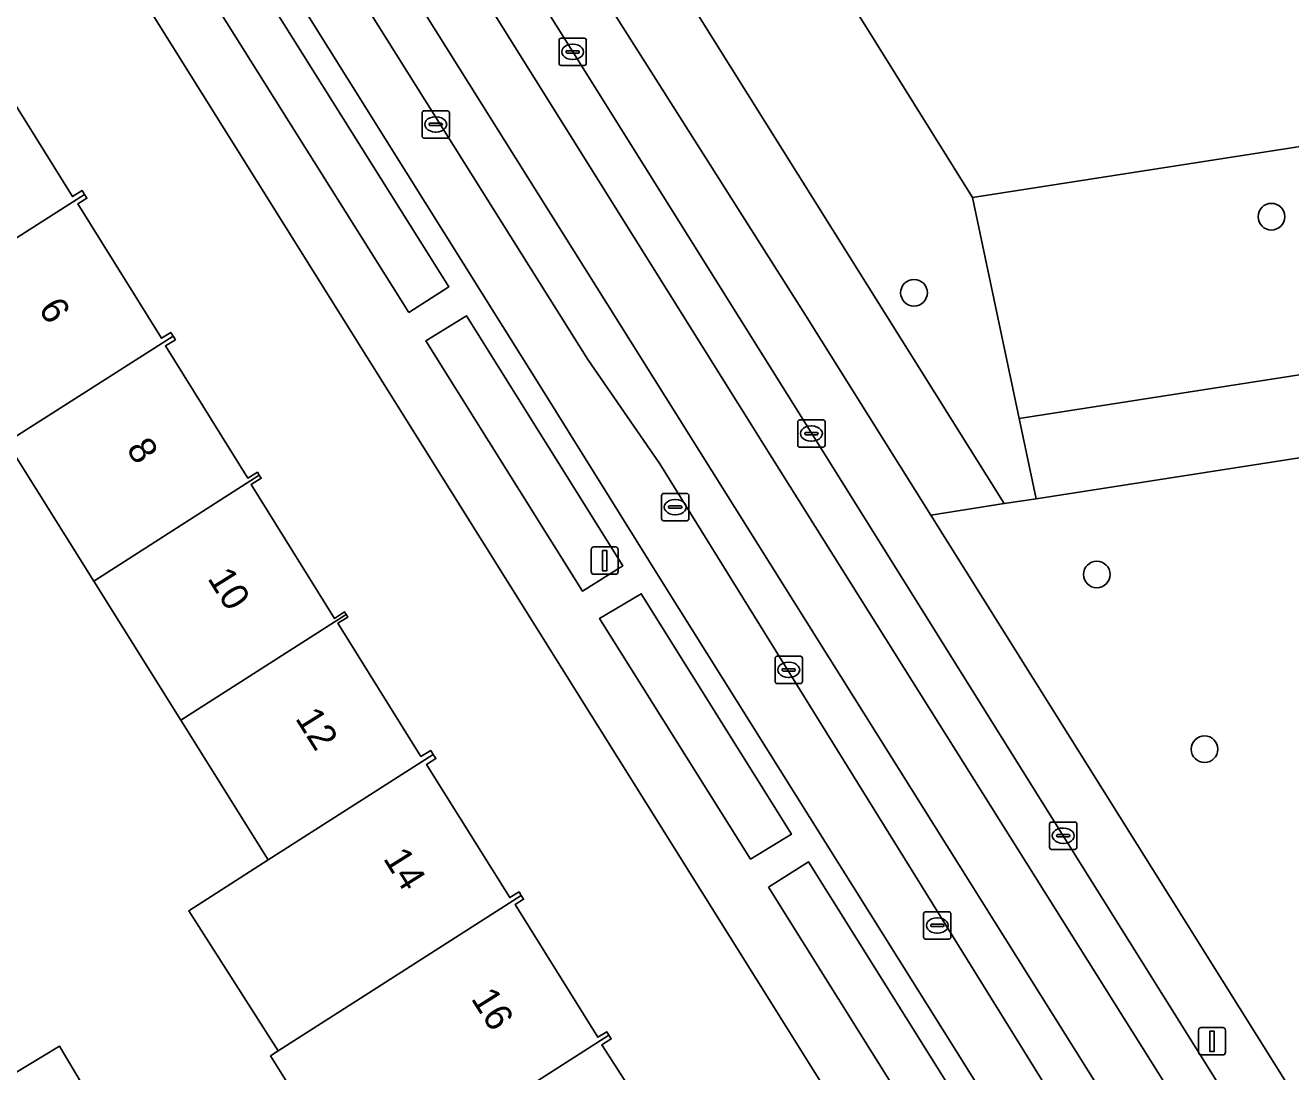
# Model space of a CAD drawing. Extents: x 160077 to 160948, y 386481 to 387498.
# Drawn here: x 160378.03 to 160424.4, y 387078.43 to 387116.77 of the extents above; entities that cross this region are included whole.
import ezdxf

# ---------------------------------------------------------------- set-up
doc = ezdxf.new("R2010")
doc.units = 0
for name, color, linetype in [('IMGEO_Boom', 7, 'Continuous'), ('IMGEO_Erf', 7, 'Continuous'), ('IMGEO_Groenvoorziening', 7, 'Continuous'), ('IMGEO_Kolk', 7, 'Continuous'), ('IMGEO_Lichtmast', 7, 'Continuous'), ('IMGEO_Pand', 7, 'Continuous'), ('IMGEO_Pand_nummerreeks', 7, 'Continuous'), ('IMGEO_Parkeervlak_open', 7, 'Continuous'), ('IMGEO_Rijbaan_lokaal_gesloten', 7, 'Continuous'), ('IMGEO_Rijbaan_lokaal_open', 7, 'Continuous'), ('IMGEO_Rioolput', 7, 'Continuous'), ('IMGEO_Voetpad_open', 7, 'Continuous')]:
    doc.layers.add(name, color=color, linetype=linetype)

msp = doc.modelspace()

# ---------------------------------------------------------------- linework, layer by layer
at = {"layer": 'IMGEO_Boom'}
for centre in [(160423.692, 387109.754), (160410.595, 387106.967), (160417.293, 387096.645), (160421.241, 387090.241)]:
    msp.add_circle(centre, 0.489, dxfattribs=at)
at = {"layer": 'IMGEO_Erf'}
for points in [[(160389.598, 387150.682), (160389.931, 387148.86), (160390.592, 387146.738), (160392.013, 387143.711), (160406.951, 387119.747), (160406.038, 387125.066), (160409.218, 387125.612), (160410.167, 387120.084), (160407.072, 387119.553), (160412.74, 387110.46), (160432.671, 387113.564), (160452.281, 387116.619), (160452.082, 387117.899), (160451.862, 387119.314), (160440.112, 387194.954)], [(160421.163, 387055.706), (160378.372, 387124.087), (160356.736, 387110.548), (160364.251, 387098.538), (160366.446, 387099.848), (160368.671, 387096.119), (160370.707, 387092.706), (160368.702, 387091.51), (160370.636, 387088.271), (160372.867, 387089.602), (160375.092, 387085.873), (160377.128, 387082.46), (160375.049, 387081.22), (160377.05, 387078.023), (160379.287, 387079.358), (160381.512, 387075.629)], [(160376.736, 387115.341), (160379.761, 387110.492), (160380.116, 387110.713), (160380.203, 387110.573), (160380.291, 387110.431), (160379.954, 387110.221), (160383.022, 387105.3), (160383.365, 387105.514), (160383.449, 387105.38), (160383.533, 387105.246), (160383.165, 387105.016), (160386.185, 387100.174), (160386.536, 387100.392), (160386.606, 387100.28), (160386.675, 387100.169), (160386.303, 387099.937), (160389.359, 387095.037), (160389.732, 387095.27), (160389.79, 387095.178), (160389.848, 387095.084), (160389.486, 387094.859), (160392.531, 387089.976), (160392.888, 387090.199), (160392.981, 387090.05), (160393.076, 387089.898), (160392.738, 387089.687), (160395.785, 387084.802), (160396.123, 387085.013), (160396.207, 387084.879), (160396.291, 387084.744), (160395.98, 387084.55), (160399.013, 387079.686), (160399.337, 387079.888), (160399.418, 387079.758), (160399.5, 387079.626), (160399.163, 387079.415), (160402.161, 387074.744)], [(160390.075, 387074.116), (160387.017, 387079.005), (160387.301, 387079.186), (160384.019, 387084.32), (160386.934, 387086.184), (160383.731, 387091.304), (160380.541, 387096.402), (160377.36, 387101.486)]]:
    msp.add_lwpolyline(points, dxfattribs=at)
at = {"layer": 'IMGEO_Groenvoorziening'}
for points in [[(160392.013, 387143.711), (160390.592, 387146.738), (160389.931, 387148.86), (160384.699, 387147.814), (160386.589, 387143.125), (160387.536, 387141.34), (160413.9, 387099.239), (160415.068, 387099.421), (160414.448, 387102.361), (160412.74, 387110.46), (160407.072, 387119.553), (160406.987, 387119.538), (160406.951, 387119.747)], [(160392.086, 387106.246), (160393.553, 387107.184), (160384.306, 387121.931), (160382.816, 387121.007)], [(160453.551, 387108.448), (160452.281, 387116.619), (160432.671, 387113.564), (160412.74, 387110.46), (160414.448, 387102.361)], [(160415.068, 387099.421), (160450.268, 387104.901), (160454.011, 387105.484), (160453.551, 387108.448), (160414.448, 387102.361)], [(160394.197, 387106.126), (160392.712, 387105.203), (160398.444, 387096.038), (160399.929, 387096.965)], [(160400.599, 387095.939), (160399.076, 387095.032), (160404.605, 387086.213), (160406.102, 387087.127)], [(160405.261, 387085.188), (160414.164, 387070.953), (160415.648, 387071.876), (160406.735, 387086.113)]]:
    msp.add_lwpolyline(points, close=True, dxfattribs=at)
for points in [[(160386.346, 387138.153), (160387.734, 387135.95), (160389.509, 387133.132), (160406.623, 387106.149), (160411.212, 387098.821), (160413.9, 387099.239), (160387.536, 387141.34)], [(160450.268, 387104.901), (160415.068, 387099.421), (160413.9, 387099.239), (160411.212, 387098.821), (160426.9, 387073.769)]]:
    msp.add_lwpolyline(points, dxfattribs=at)
at = {"layer": 'IMGEO_Kolk'}
for p, q in [((160397.588, 387115.368), (160397.588, 387116.22)), ((160397.663, 387116.294), (160398.515, 387116.294)), ((160398.076, 387116.074), (160398.101, 387116.074)), ((160398.589, 387116.22), (160398.589, 387115.368)), ((160397.847, 387115.788), (160397.847, 387115.8)), ((160398.285, 387115.751), (160397.887, 387115.751)), ((160397.89, 387115.837), (160398.288, 387115.837)), ((160398.331, 387115.8), (160398.331, 387115.788)), ((160398.515, 387115.294), (160397.663, 387115.294)), ((160398.099, 387115.514), (160398.074, 387115.514)), ((160392.57, 387112.709), (160392.57, 387113.561)), ((160392.645, 387113.635), (160393.497, 387113.635)), ((160393.058, 387113.415), (160393.083, 387113.415)), ((160393.571, 387113.561), (160393.571, 387112.709)), ((160392.829, 387113.129), (160392.829, 387113.141)), ((160393.267, 387113.092), (160392.869, 387113.092)), ((160392.872, 387113.178), (160393.27, 387113.178)), ((160393.081, 387112.855), (160393.056, 387112.855)), ((160393.313, 387113.141), (160393.313, 387113.129)), ((160393.497, 387112.635), (160392.645, 387112.635)), ((160406.335, 387101.38), (160406.335, 387102.232)), ((160406.41, 387102.306), (160407.262, 387102.306)), ((160407.336, 387102.232), (160407.336, 387101.38)), ((160406.594, 387101.8), (160406.594, 387101.812)), ((160407.032, 387101.763), (160406.634, 387101.763)), ((160406.637, 387101.849), (160407.035, 387101.849)), ((160406.823, 387102.086), (160406.848, 387102.086)), ((160407.078, 387101.812), (160407.078, 387101.8)), ((160407.262, 387101.306), (160406.41, 387101.306)), ((160406.846, 387101.526), (160406.821, 387101.526)), ((160401.345, 387098.686), (160401.345, 387099.538)), ((160401.42, 387099.612), (160402.272, 387099.612)), ((160401.833, 387099.392), (160401.858, 387099.392)), ((160402.346, 387099.538), (160402.346, 387098.686)), ((160401.604, 387099.106), (160401.604, 387099.118)), ((160402.042, 387099.069), (160401.644, 387099.069)), ((160401.647, 387099.155), (160402.045, 387099.155)), ((160402.088, 387099.118), (160402.088, 387099.106)), ((160402.272, 387098.612), (160401.42, 387098.612)), ((160401.856, 387098.832), (160401.831, 387098.832)), ((160415.562, 387086.646), (160415.562, 387087.498)), ((160415.637, 387087.572), (160416.489, 387087.572)), ((160416.05, 387087.352), (160416.075, 387087.352)), ((160416.563, 387087.498), (160416.563, 387086.646)), ((160415.821, 387087.066), (160415.821, 387087.078)), ((160416.259, 387087.029), (160415.861, 387087.029)), ((160415.864, 387087.115), (160416.262, 387087.115)), ((160416.305, 387087.078), (160416.305, 387087.066)), ((160416.489, 387086.572), (160415.637, 387086.572)), ((160416.073, 387086.792), (160416.048, 387086.792)), ((160410.947, 387083.357), (160410.947, 387084.209)), ((160411.022, 387084.283), (160411.874, 387084.283)), ((160411.948, 387084.209), (160411.948, 387083.357)), ((160411.206, 387083.777), (160411.206, 387083.789)), ((160411.644, 387083.74), (160411.246, 387083.74)), ((160411.249, 387083.826), (160411.647, 387083.826)), ((160411.435, 387084.063), (160411.46, 387084.063)), ((160411.69, 387083.789), (160411.69, 387083.777)), ((160411.874, 387083.283), (160411.022, 387083.283)), ((160411.458, 387083.503), (160411.433, 387083.503))]:
    msp.add_line(p, q, dxfattribs=at)
for points in [[(160397.588, 387115.368), (160397.588, 387116.22)], [(160397.663, 387116.294), (160398.515, 387116.294)], [(160398.589, 387116.22), (160398.589, 387115.368)], [(160398.515, 387115.294), (160397.663, 387115.294)], [(160392.57, 387112.709), (160392.57, 387113.561)], [(160392.645, 387113.635), (160393.497, 387113.635)], [(160393.571, 387113.561), (160393.571, 387112.709)], [(160393.497, 387112.635), (160392.645, 387112.635)], [(160406.335, 387101.38), (160406.335, 387102.232)], [(160406.41, 387102.306), (160407.262, 387102.306)], [(160407.336, 387102.232), (160407.336, 387101.38)], [(160407.262, 387101.306), (160406.41, 387101.306)], [(160401.345, 387098.686), (160401.345, 387099.538)], [(160401.42, 387099.612), (160402.272, 387099.612)], [(160402.346, 387099.538), (160402.346, 387098.686)], [(160402.272, 387098.612), (160401.42, 387098.612)], [(160415.562, 387086.646), (160415.562, 387087.498)], [(160415.637, 387087.572), (160416.489, 387087.572)], [(160416.563, 387087.498), (160416.563, 387086.646)], [(160416.489, 387086.572), (160415.637, 387086.572)], [(160410.947, 387083.357), (160410.947, 387084.209)], [(160411.022, 387084.283), (160411.874, 387084.283)], [(160411.948, 387084.209), (160411.948, 387083.357)], [(160411.874, 387083.283), (160411.022, 387083.283)]]:
    msp.add_lwpolyline(points, dxfattribs=at)
for centre, radius, start, end in [((160397.665, 387116.218), 0.0765, 91.552, 178.448), ((160397.665, 387116.218), 0.0765, 91.552, 178.448), ((160398.513, 387116.218), 0.0765, 1.552, 88.448), ((160398.513, 387116.218), 0.0765, 1.552, 88.448), ((160397.887, 387115.797), 0.0403, 85.8775, 175.7526), ((160397.884, 387115.787), 0.0366, 178.938, 274.7102), ((160398.288, 387115.794), 0.043, 264.8664, 352.4533), ((160398.292, 387115.799), 0.0386, 1.7309, 96.639), ((160397.665, 387115.37), 0.0765, 181.552, 268.448), ((160397.665, 387115.37), 0.0765, 181.552, 268.448), ((160398.513, 387115.37), 0.0765, 271.552, 358.448), ((160398.513, 387115.37), 0.0765, 271.552, 358.448), ((160392.647, 387113.559), 0.0765, 91.552, 178.448), ((160392.647, 387113.559), 0.0765, 91.552, 178.448), ((160393.495, 387113.559), 0.0765, 1.552, 88.448), ((160393.495, 387113.559), 0.0765, 1.552, 88.448), ((160392.869, 387113.138), 0.0403, 85.8775, 175.7526), ((160392.866, 387113.128), 0.0366, 178.938, 274.7102), ((160393.27, 387113.135), 0.043, 264.8664, 352.4533), ((160393.274, 387113.14), 0.0386, 1.7309, 96.639), ((160392.647, 387112.711), 0.0765, 181.552, 268.448), ((160392.647, 387112.711), 0.0765, 181.552, 268.448), ((160393.495, 387112.711), 0.0765, 271.552, 358.448), ((160393.495, 387112.711), 0.0765, 271.552, 358.448), ((160406.412, 387102.23), 0.0765, 91.552, 178.448), ((160406.412, 387102.23), 0.0765, 91.552, 178.448), ((160407.26, 387102.23), 0.0765, 1.552, 88.448), ((160407.26, 387102.23), 0.0765, 1.552, 88.448), ((160406.634, 387101.809), 0.0403, 85.8775, 175.7526), ((160406.631, 387101.799), 0.0366, 178.938, 274.7102), ((160407.035, 387101.806), 0.043, 264.8664, 352.4533), ((160407.039, 387101.811), 0.0386, 1.7309, 96.639), ((160406.412, 387101.382), 0.0765, 181.552, 268.448), ((160406.412, 387101.382), 0.0765, 181.552, 268.448), ((160407.26, 387101.382), 0.0765, 271.552, 358.448), ((160407.26, 387101.382), 0.0765, 271.552, 358.448), ((160401.422, 387099.536), 0.0765, 91.552, 178.448), ((160401.422, 387099.536), 0.0765, 91.552, 178.448), ((160402.27, 387099.536), 0.0765, 1.552, 88.448), ((160402.27, 387099.536), 0.0765, 1.552, 88.448), ((160401.644, 387099.115), 0.0403, 85.8775, 175.7526), ((160401.641, 387099.105), 0.0366, 178.938, 274.7102), ((160402.045, 387099.112), 0.043, 264.8664, 352.4533), ((160402.049, 387099.117), 0.0386, 1.7309, 96.639), ((160401.422, 387098.688), 0.0765, 181.552, 268.448), ((160401.422, 387098.688), 0.0765, 181.552, 268.448), ((160402.27, 387098.688), 0.0765, 271.552, 358.448), ((160402.27, 387098.688), 0.0765, 271.552, 358.448), ((160415.639, 387087.496), 0.0765, 91.552, 178.448), ((160415.639, 387087.496), 0.0765, 91.552, 178.448), ((160416.487, 387087.496), 0.0765, 1.552, 88.448), ((160416.487, 387087.496), 0.0765, 1.552, 88.448), ((160415.861, 387087.075), 0.0403, 85.8775, 175.7526), ((160415.858, 387087.065), 0.0366, 178.938, 274.7102), ((160416.262, 387087.072), 0.043, 264.8664, 352.4533), ((160416.266, 387087.077), 0.0386, 1.7309, 96.639), ((160415.639, 387086.648), 0.0765, 181.552, 268.448), ((160415.639, 387086.648), 0.0765, 181.552, 268.448), ((160416.487, 387086.648), 0.0765, 271.552, 358.448), ((160416.487, 387086.648), 0.0765, 271.552, 358.448), ((160411.024, 387084.207), 0.0765, 91.552, 178.448), ((160411.024, 387084.207), 0.0765, 91.552, 178.448), ((160411.872, 387084.207), 0.0765, 1.552, 88.448), ((160411.872, 387084.207), 0.0765, 1.552, 88.448), ((160411.246, 387083.786), 0.0403, 85.8775, 175.7526), ((160411.243, 387083.776), 0.0366, 178.938, 274.7102), ((160411.647, 387083.783), 0.043, 264.8664, 352.4533), ((160411.651, 387083.788), 0.0386, 1.7309, 96.639), ((160411.024, 387083.359), 0.0765, 181.552, 268.448), ((160411.024, 387083.359), 0.0765, 181.552, 268.448), ((160411.872, 387083.359), 0.0765, 271.552, 358.448), ((160411.872, 387083.359), 0.0765, 271.552, 358.448)]:
    msp.add_arc(centre, radius, start, end, dxfattribs=at)
for centre, major_axis, ratio, start_param, end_param in [((160398.075, 387115.794), (-0.387, 0.002), 0.722429, 4.712389, 7.853982), ((160398.1, 387115.794), (-0.39, 0.002), 0.717154, 1.570796, 4.712389), ((160393.057, 387113.135), (-0.387, 0.002), 0.722429, 4.712389, 7.853982), ((160393.082, 387113.135), (-0.39, 0.002), 0.717154, 1.570796, 4.712389), ((160406.822, 387101.806), (-0.387, 0.002), 0.722429, 4.712389, 7.853982), ((160406.847, 387101.806), (-0.39, 0.002), 0.717154, 1.570796, 4.712389), ((160401.832, 387099.112), (-0.387, 0.002), 0.722429, 4.712389, 7.853982), ((160401.857, 387099.112), (-0.39, 0.002), 0.717154, 1.570796, 4.712389), ((160416.049, 387087.072), (-0.387, 0.002), 0.722429, 4.712389, 7.853982), ((160416.074, 387087.072), (-0.39, 0.002), 0.717154, 1.570796, 4.712389), ((160411.434, 387083.783), (-0.387, 0.002), 0.722429, 4.712389, 7.853982), ((160411.459, 387083.783), (-0.39, 0.002), 0.717154, 1.570796, 4.712389)]:
    msp.add_ellipse(centre, major_axis=major_axis, ratio=ratio, start_param=start_param, end_param=end_param, dxfattribs=at)
at = {"layer": 'IMGEO_Lichtmast'}
for p, q in [((160398.767, 387096.751), (160398.767, 387097.551)), ((160398.767, 387097.551), (160398.767, 387096.751)), ((160398.867, 387097.651), (160399.657, 387097.651)), ((160399.657, 387097.651), (160398.867, 387097.651)), ((160399.757, 387097.551), (160399.757, 387096.751)), ((160399.757, 387096.751), (160399.757, 387097.551)), ((160399.657, 387096.651), (160398.867, 387096.651)), ((160398.867, 387096.651), (160399.657, 387096.651)), ((160421.02, 387079.139), (160421.02, 387079.939)), ((160421.02, 387079.939), (160421.02, 387079.139)), ((160421.12, 387080.039), (160421.91, 387080.039)), ((160421.91, 387080.039), (160421.12, 387080.039)), ((160422.01, 387079.939), (160422.01, 387079.139)), ((160422.01, 387079.139), (160422.01, 387079.939)), ((160421.91, 387079.039), (160421.12, 387079.039)), ((160421.12, 387079.039), (160421.91, 387079.039))]:
    msp.add_line(p, q, dxfattribs=at)
for points in [[(160399.187, 387097.526), (160399.337, 387097.526), (160399.337, 387096.776), (160399.187, 387096.776), (160399.187, 387097.526)], [(160421.44, 387079.914), (160421.59, 387079.914), (160421.59, 387079.164), (160421.44, 387079.164), (160421.44, 387079.914)]]:
    msp.add_lwpolyline(points, dxfattribs=at)
for centre, start, end in [((160398.867, 387097.551), 90, 180), ((160398.867, 387097.551), 90, 180), ((160399.657, 387097.551), 0, 90), ((160399.657, 387097.551), 360, 90), ((160398.867, 387096.751), 180, 270), ((160398.867, 387096.751), 180, 270), ((160399.657, 387096.751), 270, 0), ((160399.657, 387096.751), 270, 0), ((160421.12, 387079.939), 90, 180), ((160421.12, 387079.939), 90, 180), ((160421.91, 387079.939), 0, 90), ((160421.91, 387079.939), 360, 90), ((160421.12, 387079.139), 180, 270), ((160421.12, 387079.139), 180, 270), ((160421.91, 387079.139), 270, 0), ((160421.91, 387079.139), 270, 0)]:
    msp.add_arc(centre, 0.1, start, end, dxfattribs=at)
at = {"layer": 'IMGEO_Pand'}
for points in [[(160370.912, 387111.792), (160371.021, 387111.617), (160374.111, 387106.678), (160380.203, 387110.573), (160380.116, 387110.713), (160379.761, 387110.492), (160376.736, 387115.341), (160377.095, 387115.565), (160377.015, 387115.695)], [(160374.111, 387106.678), (160377.36, 387101.486), (160383.449, 387105.38), (160383.365, 387105.514), (160383.022, 387105.3), (160379.954, 387110.221), (160380.291, 387110.431), (160380.203, 387110.573)], [(160386.606, 387100.28), (160386.536, 387100.392), (160386.185, 387100.174), (160383.165, 387105.016), (160383.533, 387105.246), (160383.449, 387105.38), (160377.36, 387101.486), (160380.541, 387096.402)], [(160380.541, 387096.402), (160383.731, 387091.304), (160389.79, 387095.178), (160389.732, 387095.27), (160389.359, 387095.037), (160386.303, 387099.937), (160386.675, 387100.169), (160386.606, 387100.28)], [(160392.981, 387090.05), (160392.888, 387090.199), (160392.531, 387089.976), (160389.486, 387094.859), (160389.848, 387095.084), (160389.79, 387095.178), (160383.731, 387091.304), (160386.934, 387086.184)], [(160392.738, 387089.687), (160393.076, 387089.898), (160392.981, 387090.05), (160386.934, 387086.184), (160384.019, 387084.32), (160387.301, 387079.186), (160390.167, 387081.018), (160396.207, 387084.879), (160396.123, 387085.013), (160395.785, 387084.802)], [(160395.98, 387084.55), (160396.291, 387084.744), (160396.207, 387084.879), (160390.167, 387081.018), (160387.301, 387079.186), (160387.017, 387079.005), (160390.075, 387074.116), (160393.225, 387076.13), (160393.373, 387075.893), (160399.418, 387079.758), (160399.337, 387079.888), (160399.013, 387079.686)], [(160393.373, 387075.893), (160396.494, 387070.905), (160402.672, 387074.855), (160402.574, 387075.008), (160402.161, 387074.744), (160399.163, 387079.415), (160399.5, 387079.626), (160399.418, 387079.758)], [(160379.287, 387079.358), (160377.05, 387078.023), (160376.745, 387077.841), (160379.017, 387074.034), (160381.512, 387075.629)]]:
    msp.add_lwpolyline(points, close=True, dxfattribs=at)
at = {"layer": 'IMGEO_Parkeervlak_open'}
for points in [[(160401.279, 387100.695), (160398.645, 387104.519), (160382.171, 387130.783)], [(160382.054, 387127.246), (160396.916, 387103.508), (160401.41, 387096.317), (160422.39, 387062.839)], [(160425.761, 387061.225), (160401.279, 387100.695)]]:
    msp.add_lwpolyline(points, dxfattribs=at)
at = {"layer": 'IMGEO_Rijbaan_lokaal_gesloten'}
for points in [[(160416.063, 387087.072), (160406.823, 387101.852), (160398.089, 387115.794), (160388.289, 387131.421), (160386.556, 387134.162), (160385.146, 387133.284), (160405.388, 387100.925), (160454.017, 387023.48), (160455.457, 387024.416), (160453.748, 387027.125), (160445.805, 387039.762), (160436.736, 387054.149), (160431.311, 387062.749), (160427.037, 387069.523), (160425.845, 387071.435)], [(160383.315, 387132.149), (160381.898, 387131.264), (160382.171, 387130.783), (160398.645, 387104.519), (160401.279, 387100.695), (160425.761, 387061.225), (160426.837, 387059.5), (160429.508, 387055.263), (160429.818, 387054.758), (160450.802, 387021.407), (160452.236, 387022.341), (160427.331, 387061.943), (160402.73, 387101.168), (160393.07, 387116.568)]]:
    msp.add_lwpolyline(points, close=True, dxfattribs=at)
at = {"layer": 'IMGEO_Rijbaan_lokaal_open'}
msp.add_lwpolyline([(160405.388, 387100.925), (160385.146, 387133.284), (160383.315, 387132.149), (160393.07, 387116.568), (160402.73, 387101.168), (160427.331, 387061.943), (160452.236, 387022.341), (160454.017, 387023.48)], close=True, dxfattribs=at)
at = {"layer": 'IMGEO_Rioolput'}
for p, q in [((160405.504, 387092.723), (160405.504, 387093.575)), ((160405.579, 387093.649), (160406.431, 387093.649)), ((160405.992, 387093.429), (160406.017, 387093.429)), ((160406.505, 387093.575), (160406.505, 387092.723)), ((160405.763, 387093.143), (160405.763, 387093.155)), ((160406.201, 387093.106), (160405.803, 387093.106)), ((160405.806, 387093.192), (160406.204, 387093.192)), ((160406.247, 387093.155), (160406.247, 387093.143)), ((160406.431, 387092.649), (160405.579, 387092.649)), ((160406.015, 387092.869), (160405.99, 387092.869))]:
    msp.add_line(p, q, dxfattribs=at)
for points in [[(160405.504, 387092.723), (160405.504, 387093.575)], [(160405.579, 387093.649), (160406.431, 387093.649)], [(160406.505, 387093.575), (160406.505, 387092.723)], [(160406.431, 387092.649), (160405.579, 387092.649)]]:
    msp.add_lwpolyline(points, dxfattribs=at)
for centre, radius, start, end in [((160405.581, 387093.573), 0.0765, 91.552, 178.448), ((160405.581, 387093.573), 0.0765, 91.552, 178.448), ((160406.429, 387093.573), 0.0765, 1.552, 88.448), ((160406.429, 387093.573), 0.0765, 1.552, 88.448), ((160405.803, 387093.152), 0.0403, 85.8775, 175.7526), ((160405.8, 387093.142), 0.0366, 178.938, 274.7102), ((160406.204, 387093.149), 0.043, 264.8664, 352.4533), ((160406.208, 387093.154), 0.0386, 1.7309, 96.639), ((160405.581, 387092.725), 0.0765, 181.552, 268.448), ((160405.581, 387092.725), 0.0765, 181.552, 268.448), ((160406.429, 387092.725), 0.0765, 271.552, 358.448), ((160406.429, 387092.725), 0.0765, 271.552, 358.448)]:
    msp.add_arc(centre, radius, start, end, dxfattribs=at)
for centre, major_axis, ratio, start_param, end_param in [((160405.991, 387093.149), (-0.387, 0.002), 0.722429, 4.712389, 7.853982), ((160406.016, 387093.149), (-0.39, 0.002), 0.717154, 1.570796, 4.712389)]:
    msp.add_ellipse(centre, major_axis=major_axis, ratio=ratio, start_param=start_param, end_param=end_param, dxfattribs=at)
at = {"layer": 'IMGEO_Voetpad_open'}
for points in [[(160426.9, 387073.769), (160411.212, 387098.821), (160406.623, 387106.149), (160389.509, 387133.132), (160387.734, 387135.95), (160386.053, 387134.992), (160386.556, 387134.162), (160388.289, 387131.421), (160398.089, 387115.794), (160406.823, 387101.852), (160416.063, 387087.072), (160425.845, 387071.435)], [(160375.529, 387128.679), (160377.667, 387125.214), (160378.372, 387124.087), (160421.163, 387055.706), (160423.783, 387051.6), (160445.519, 387016.785), (160445.527, 387016.772)], [(160422.39, 387062.839), (160401.41, 387096.317), (160396.916, 387103.508), (160382.054, 387127.246)]]:
    msp.add_lwpolyline(points, dxfattribs=at)
for points in [[(160392.086, 387106.246), (160382.816, 387121.007), (160384.306, 387121.931), (160393.553, 387107.184)], [(160392.712, 387105.203), (160394.197, 387106.126), (160399.929, 387096.965), (160398.444, 387096.038)], [(160399.076, 387095.032), (160400.599, 387095.939), (160406.102, 387087.127), (160404.605, 387086.213)], [(160405.261, 387085.188), (160406.735, 387086.113), (160415.648, 387071.876), (160414.164, 387070.953)]]:
    msp.add_lwpolyline(points, close=True, dxfattribs=at)

# ---------------------------------------------------------------- texts
at = {"layer": 'IMGEO_Pand_nummerreeks'}
for s, rotation, p in [('6', 302.0901, (160378.492, 387106.385)), ('8', 302.0901, (160381.714, 387101.247)), ('10', 302.0901, (160384.688, 387096.503)), ('12', 302.0901, (160387.903, 387091.375)), ('14', 302.0912, (160391.125, 387086.239)), ('16', 302.0912, (160394.344, 387081.105))]:
    msp.add_text(s, height=1, rotation=rotation, dxfattribs=at).set_placement(p)

doc.saveas('drawing.dxf')
